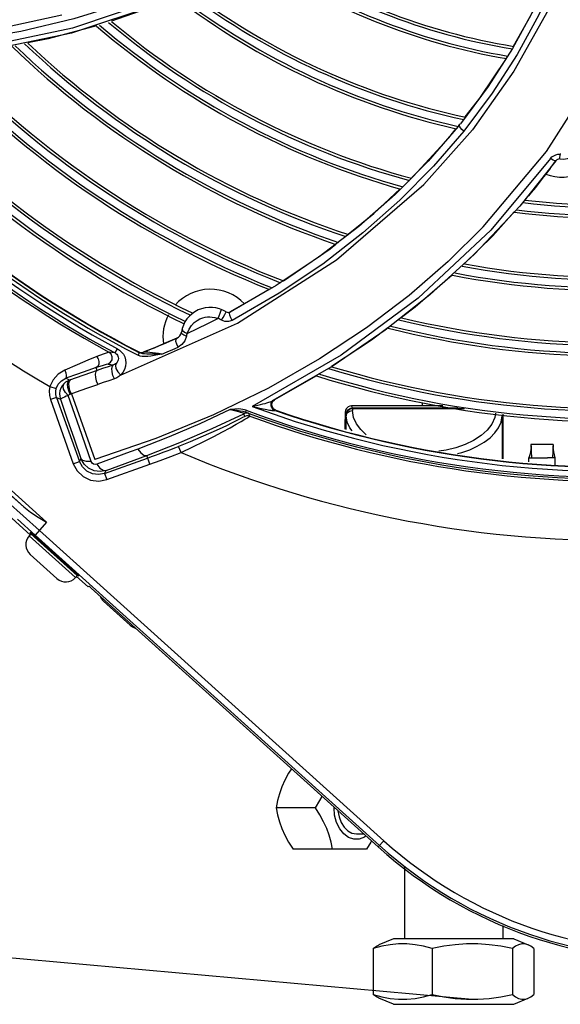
# Model space of a CAD drawing. Extents: x 40.7 to 137.4, y -250.8 to -221.5.
# Tile 259 of 320: x 123.002 to 123.103, y -239.779 to -239.596. Entities that reach past the tile are written whole.
import ezdxf

# ---------------------------------------------------------------- set-up
doc = ezdxf.new("R2010")
doc.units = 0
doc.header["$MEASUREMENT"] = 0
doc.linetypes.add('DASHDOT2', pattern=[0.5, 0.25, -0.125, 0, -0.125])
doc.layers.get('0').update_dxf_attribs({"linetype": 'CONTINUOUS'})
doc.layers.add('AC-FRIGORÍFICA', color=20, linetype='DASHDOT2')

msp = doc.modelspace()

# ---------------------------------------------------------------- linework, layer by layer
at = {"color": 155}
for p, q in [((123.0279961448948, -239.5931400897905), (123.0117062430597, -239.5985101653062)), ((123.0098996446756, -239.5951958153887), (122.999932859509, -239.5973652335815)), ((123.0117062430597, -239.5985101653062), (122.9967677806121, -239.6016060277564)), ((123.093944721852, -239.6013593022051), (123.0893860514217, -239.6084625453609)), ((123.0893860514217, -239.6084625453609), (123.0841971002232, -239.6154100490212)), ((123.0837740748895, -239.6159337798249), (123.0781942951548, -239.6223489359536)), ((123.0838108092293, -239.6159034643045), (123.0839759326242, -239.6156893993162)), ((123.0839759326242, -239.6156893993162), (123.0841227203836, -239.6155030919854)), ((123.0840116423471, -239.6158686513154), (123.0839759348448, -239.6156894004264)), ((123.0841227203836, -239.6155030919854), (123.0841971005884, -239.6154100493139)), ((123.0820216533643, -239.6180437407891), (123.0833960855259, -239.6162948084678)), ((123.0754263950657, -239.6252339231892), (123.0820216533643, -239.6180437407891)), ((123.0884466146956, -239.6346076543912), (123.1002594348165, -239.6205504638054)), ((123.1016127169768, -239.6213431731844), (123.1019842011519, -239.6211739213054)), ((123.1027153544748, -239.6219573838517), (123.1027826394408, -239.6210734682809)), ((123.1010054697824, -239.6218919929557), (123.0898671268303, -239.6352254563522)), ((123.1020166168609, -239.6222778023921), (123.0952682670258, -239.6307288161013)), ((123.0750912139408, -239.6255478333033), (123.0754263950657, -239.6252339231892)), ((123.1001230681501, -239.6247845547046), (123.0997132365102, -239.6253126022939)), ((123.0680608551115, -239.6321320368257), (123.0730106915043, -239.6274963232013)), ((123.0952682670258, -239.6307288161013), (123.0868316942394, -239.639718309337)), ((123.0965494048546, -239.6292223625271), (123.0962031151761, -239.6296089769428)), ((123.0632776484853, -239.6359773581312), (123.0680608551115, -239.6321320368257)), ((123.0942235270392, -239.6318190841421), (123.0902427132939, -239.6362634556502)), ((123.0652482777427, -239.6345085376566), (123.0578712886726, -239.6401731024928)), ((123.0902427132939, -239.6362634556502), (123.0849211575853, -239.6414824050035)), ((123.0868316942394, -239.639718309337), (123.0785084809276, -239.6472944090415)), ((123.0578712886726, -239.6401731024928), (123.0498906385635, -239.645502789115)), ((123.0498906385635, -239.645502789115), (123.0413108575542, -239.6504512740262)), ((123.0413108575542, -239.6504512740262), (123.0485578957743, -239.6462293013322)), ((123.0504127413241, -239.6469729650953), (123.0416653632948, -239.652034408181)), ((123.0785084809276, -239.6472944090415), (123.0701852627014, -239.6538613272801)), ((123.0208625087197, -239.6622000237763), (123.0426371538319, -239.6525384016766)), ((123.0340787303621, -239.6529612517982), (123.0345970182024, -239.6524263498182)), ((123.0396462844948, -239.6519752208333), (123.0399743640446, -239.6514669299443)), ((123.0327450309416, -239.654203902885), (123.0332679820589, -239.6544649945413)), ((123.0701852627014, -239.6538613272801), (123.060483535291, -239.6604757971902)), ((123.070681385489, -239.6533995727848), (123.0676445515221, -239.655693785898)), ((123.0292793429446, -239.6562347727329), (123.0271934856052, -239.6571148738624)), ((123.029244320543, -239.6562495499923), (123.0300294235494, -239.6559098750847)), ((123.0313385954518, -239.6553319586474), (123.0292793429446, -239.6562347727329)), ((123.0323070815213, -239.6565053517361), (123.0315786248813, -239.6569866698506)), ((123.0328428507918, -239.6558202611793), (123.0323070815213, -239.6565053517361)), ((123.0331424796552, -239.6549454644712), (123.0328428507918, -239.6558202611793)), ((123.0676445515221, -239.655693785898), (123.0601715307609, -239.6606232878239)), ((123.0198432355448, -239.6581017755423), (123.0186919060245, -239.6579403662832)), ((123.0198427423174, -239.6581012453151), (123.0202644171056, -239.6573173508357)), ((123.0241223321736, -239.6585338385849), (123.0243744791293, -239.6580413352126)), ((123.0242465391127, -239.6578992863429), (123.0241735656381, -239.6579280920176)), ((123.0246572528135, -239.6581544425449), (123.0243749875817, -239.6580415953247)), ((123.0247787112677, -239.6580445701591), (123.0250814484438, -239.6579716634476)), ((123.0248518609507, -239.6580155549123), (123.0251546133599, -239.657942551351)), ((123.0250710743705, -239.6579757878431), (123.0250814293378, -239.6579716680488)), ((123.0271934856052, -239.6571148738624), (123.0250813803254, -239.6579716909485)), ((123.0251948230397, -239.6579492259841), (123.0250814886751, -239.6579720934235)), ((123.0251545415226, -239.6579425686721), (123.025454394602, -239.6578228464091)), ((123.0254543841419, -239.6578228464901), (123.0266076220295, -239.6573559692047)), ((123.0266076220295, -239.6573559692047), (123.0272012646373, -239.6571115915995)), ((123.0272012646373, -239.6571115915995), (123.0279866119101, -239.6567842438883)), ((123.0185384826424, -239.6601669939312), (123.0185114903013, -239.6601634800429)), ((123.0185384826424, -239.6601669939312), (123.0195570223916, -239.6603093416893)), ((123.024485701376, -239.6586749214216), (123.0241222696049, -239.658533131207)), ((123.0619886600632, -239.6584890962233), (123.0453847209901, -239.6680633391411)), ((123.0164805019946, -239.6613448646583), (123.0113566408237, -239.6631467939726)), ((123.0164805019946, -239.6613448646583), (123.0163064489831, -239.6608267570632)), ((123.060483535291, -239.6604757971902), (123.0492418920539, -239.666973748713)), ((123.0098156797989, -239.6632620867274), (123.010637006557, -239.6628075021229)), ((123.0106158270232, -239.6635446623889), (123.0102966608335, -239.6638228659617)), ((123.0109718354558, -239.6633178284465), (123.0106158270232, -239.6635446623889)), ((123.0107373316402, -239.6626327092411), (123.010636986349, -239.6628074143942)), ((123.0128506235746, -239.6620248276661), (123.0106370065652, -239.6628075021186)), ((123.0113566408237, -239.6631467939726), (123.0106370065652, -239.6628075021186)), ((123.011356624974, -239.6631467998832), (123.0109718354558, -239.6633178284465)), ((123.0573712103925, -239.6623367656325), (123.0495648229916, -239.6668027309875)), ((123.0076929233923, -239.6643682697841), (123.0088693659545, -239.6646931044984)), ((123.0114759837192, -239.6657646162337), (123.0133380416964, -239.6651049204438)), ((123.01171053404, -239.665683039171), (123.0160787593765, -239.6779195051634)), ((123.0077821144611, -239.6667947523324), (123.0120420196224, -239.6787286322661)), ((123.0089316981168, -239.6663843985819), (123.007782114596, -239.6667947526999)), ((123.0089316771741, -239.6663843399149), (123.0096310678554, -239.6667143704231)), ((123.0089316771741, -239.6663843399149), (123.0131915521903, -239.6783181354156)), ((123.0131868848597, -239.6720277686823), (123.0111032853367, -239.6660002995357)), ((123.04897267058, -239.6672502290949), (123.0489101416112, -239.6673817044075)), ((123.0489808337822, -239.667584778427), (123.0491714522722, -239.667138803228)), ((123.0490555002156, -239.6675736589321), (123.0492450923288, -239.6671052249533)), ((123.0491714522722, -239.667138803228), (123.0495462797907, -239.666812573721)), ((123.0492419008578, -239.6669737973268), (123.0495462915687, -239.6668126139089)), ((123.0492450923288, -239.6671052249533), (123.0495600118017, -239.6668282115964)), ((123.0495462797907, -239.666812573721), (123.0496257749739, -239.666770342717)), ((123.0771339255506, -239.6679502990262), (123.0771339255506, -239.6673816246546)), ((123.0442416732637, -239.6687704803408), (123.0441173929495, -239.6691024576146)), ((123.0497035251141, -239.6688217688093), (123.0492713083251, -239.6685463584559)), ((123.0497839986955, -239.6687794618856), (123.0493557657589, -239.6685085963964)), ((123.0494533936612, -239.6688178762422), (123.0497036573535, -239.6688218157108)), ((123.0497035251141, -239.6688217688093), (123.0497839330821, -239.66877943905)), ((123.0627373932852, -239.6691104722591), (123.062931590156, -239.6694988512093)), ((123.0627373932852, -239.6691104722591), (123.0627373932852, -239.6704621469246)), ((123.0809623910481, -239.6679502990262), (123.0638976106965, -239.6679502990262)), ((123.0640918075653, -239.6683386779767), (123.0638976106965, -239.6679502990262)), ((123.0640918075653, -239.6683386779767), (123.0837810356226, -239.6683386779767)), ((123.0640918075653, -239.6683386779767), (123.0640918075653, -239.6685013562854)), ((123.084961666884, -239.6685013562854), (123.0640942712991, -239.6685013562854)), ((123.0640942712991, -239.6685013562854), (123.0640952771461, -239.6688262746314)), ((123.0440028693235, -239.6699041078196), (123.0438152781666, -239.6694184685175)), ((123.0449587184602, -239.6698566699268), (123.0447709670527, -239.6693723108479)), ((123.0627402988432, -239.6722866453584), (123.0627373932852, -239.6704621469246)), ((123.062931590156, -239.6694988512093), (123.0629364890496, -239.6698282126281)), ((123.0629364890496, -239.6723387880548), (123.0629364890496, -239.6698282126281)), ((123.0919784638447, -239.6698281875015), (123.0919784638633, -239.6777859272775)), ((123.0921658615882, -239.6778077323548), (123.0921775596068, -239.6704621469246)), ((123.0921775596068, -239.6704621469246), (123.0921775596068, -239.6694956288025)), ((123.0153520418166, -239.6783022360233), (123.0131868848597, -239.6720277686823)), ((123.0274059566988, -239.6740541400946), (123.0160787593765, -239.6779195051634)), ((123.0226327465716, -239.6765391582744), (123.0164526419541, -239.678823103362)), ((123.0241064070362, -239.6759946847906), (123.0226327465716, -239.6765391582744)), ((123.0321320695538, -239.6766285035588), (123.0316832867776, -239.6754933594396)), ((123.081556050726, -239.6762097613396), (123.0801647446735, -239.6764113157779)), ((123.1014993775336, -239.6751709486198), (123.0973657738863, -239.6751709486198)), ((123.0973657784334, -239.6751709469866), (123.097461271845, -239.6776130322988)), ((123.1014993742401, -239.6751709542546), (123.1014039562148, -239.6776125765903)), ((123.0120419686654, -239.6787284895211), (123.0131915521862, -239.6783181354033)), ((123.0134630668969, -239.6777451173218), (123.0131915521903, -239.6783181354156)), ((123.017871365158, -239.6805358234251), (123.0259056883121, -239.6776678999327)), ((123.0181429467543, -239.6799624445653), (123.0257301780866, -239.6771762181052)), ((123.0263154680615, -239.6788171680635), (123.0257301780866, -239.6771762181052)), ((123.097020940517, -239.6776129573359), (123.0969904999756, -239.6776125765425)), ((123.0969904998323, -239.6783691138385), (123.0969904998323, -239.6776125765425)), ((123.0969918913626, -239.677607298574), (123.0969916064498, -239.6776083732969)), ((123.1018737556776, -239.6776121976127), (123.1004443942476, -239.6776137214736)), ((123.1018737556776, -239.6789373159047), (123.1018737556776, -239.6776121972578)), ((123.017871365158, -239.6805358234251), (123.0181429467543, -239.6799624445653)), ((123.0182816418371, -239.6816854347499), (123.0263153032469, -239.6788167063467)), ((123.0178713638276, -239.6805358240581), (123.0182815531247, -239.6816849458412))]:
    msp.add_line(p, q, dxfattribs=at)
at = {"color": 6, "linetype": 'Continuous'}
for p, q in [((122.9637358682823, -239.6506245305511), (123.0070788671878, -239.6896425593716)), ((123.0028107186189, -239.6867857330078), (122.9632458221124, -239.6511688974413)), ((123.004019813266, -239.6919539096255), (122.9918576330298, -239.6810053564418)), ((123.0016132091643, -239.6890839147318), (123.0049159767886, -239.6920433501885)), ((123.0026984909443, -239.6884148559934), (123.0057335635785, -239.6911369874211)), ((123.0070788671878, -239.6896425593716), (123.0049168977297, -239.6920441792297)), ((123.0057335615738, -239.691136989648), (123.0699542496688, -239.7489492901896)), ((123.0041599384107, -239.6917982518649), (123.0038209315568, -239.6921747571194)), ((123.0038209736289, -239.6921747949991), (123.012439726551, -239.6999351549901)), ((123.0039860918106, -239.6914906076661), (123.0041724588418, -239.6916309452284)), ((123.0127787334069, -239.6995586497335), (123.0041599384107, -239.6917982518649)), ((123.0041724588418, -239.6916309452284), (123.0046757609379, -239.6920607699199)), ((123.0691375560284, -239.7498564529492), (123.0049159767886, -239.6920433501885)), ((123.0071369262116, -239.694398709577), (123.0062188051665, -239.6935722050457)), ((123.0062900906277, -239.6934930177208), (123.0108267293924, -239.6975769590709)), ((123.0070971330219, -239.6944429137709), (123.0072082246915, -239.6943195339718)), ((123.0040016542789, -239.6956230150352), (123.0089914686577, -239.7001158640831)), ((123.0098415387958, -239.6969139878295), (123.0099528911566, -239.6967903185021)), ((123.0107554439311, -239.6976561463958), (123.0098815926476, -239.6968694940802)), ((123.0127787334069, -239.6995586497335), (123.012439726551, -239.6999351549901)), ((123.0148111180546, -239.7016683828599), (123.0126394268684, -239.6997133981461)), ((123.0148111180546, -239.7016683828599), (123.0149280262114, -239.7015385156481)), ((123.0153888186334, -239.7019389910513), (123.0689049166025, -239.7501148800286)), ((123.0176746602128, -239.7043200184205), (123.0226644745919, -239.7088128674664)), ((123.0606453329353, -239.7428040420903), (123.0606552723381, -239.7426884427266)), ((123.0571923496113, -239.7428040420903), (123.0498547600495, -239.7428040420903)), ((123.06481683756, -239.7476872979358), (123.0662082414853, -239.7476872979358)), ((123.0689049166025, -239.7501148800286), (123.0699542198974, -239.7489492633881)), ((123.0666867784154, -239.7505562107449), (123.0530195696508, -239.7505562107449)), ((123.0737888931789, -239.753793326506), (123.0737888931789, -239.767220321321)), ((123.0921011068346, -239.7647194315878), (123.0921011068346, -239.767220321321)), ((123.0717114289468, -239.767220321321), (123.0690192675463, -239.7683741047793)), ((123.0941785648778, -239.767220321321), (123.0717114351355, -239.767220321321)), ((123.0941785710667, -239.767220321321), (123.096870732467, -239.7683741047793)), ((123.067966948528, -239.769051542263), (123.067966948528, -239.7775972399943)), ((123.0789316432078, -239.769051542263), (123.0789316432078, -239.7775972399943)), ((123.0939096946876, -239.769051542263), (123.0939096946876, -239.7775972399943)), ((123.0979230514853, -239.769051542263), (123.0979230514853, -239.7775972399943)), ((123.0717114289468, -239.7794284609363), (123.0690192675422, -239.7782746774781)), ((123.0941785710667, -239.7794284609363), (123.0968707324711, -239.7782746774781)), ((123.0717114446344, -239.7794284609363), (123.0941785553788, -239.7794284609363))]:
    msp.add_line(p, q, dxfattribs=at)
at = {"color": 155}
for points in [[(123.0798303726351, -239.5530273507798), (123.0683636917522, -239.5659732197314), (123.0560266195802, -239.576483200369), (123.0434420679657, -239.5846788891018), (123.0285474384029, -239.5919452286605), (123.0118966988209, -239.5975819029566), (122.9967987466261, -239.6007852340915), (122.9794307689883, -239.6025119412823)], [(123.11006171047, -239.5573389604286), (123.1089794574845, -239.5648612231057), (123.1073217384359, -239.5724753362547), (123.1050863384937, -239.5800766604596), (123.1022651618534, -239.5876258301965), (123.0988456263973, -239.5950977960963), (123.0948140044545, -239.6024660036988), (123.0901593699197, -239.6096963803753), (123.0848666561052, -239.6167592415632)], [(123.1012297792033, -239.5868117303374), (123.0978873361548, -239.5941333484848), (123.093944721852, -239.6013593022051)], [(123.0304816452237, -239.5893971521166), (123.0215797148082, -239.5929082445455), (123.0121755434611, -239.5958560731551), (123.0022948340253, -239.5981899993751), (122.991976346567, -239.5998617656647), (122.9812443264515, -239.6008287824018), (122.970100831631, -239.6010468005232), (122.9585546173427, -239.6004630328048)], [(123.0941062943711, -239.6009554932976), (123.0973345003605, -239.5952241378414), (123.100001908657, -239.5895014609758)], [(123.0310676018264, -239.5917680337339), (123.0269949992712, -239.5935369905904), (123.0191535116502, -239.5962751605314)], [(123.1002594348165, -239.6205504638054), (123.1095855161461, -239.6059830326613), (123.1166336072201, -239.5910618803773)], [(123.1005604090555, -239.5942336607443), (123.0941892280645, -239.6056234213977), (123.086435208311, -239.6165105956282), (123.0773751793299, -239.6267351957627)], [(123.016376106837, -239.5971596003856), (123.0073614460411, -239.5995805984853), (123.003558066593, -239.6003084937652)], [(123.0850948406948, -239.6141331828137), (123.0878603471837, -239.6106141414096), (123.0927850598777, -239.6032526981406)], [(123.0837740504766, -239.6159338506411), (123.0837838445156, -239.6159233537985), (123.0837960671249, -239.6159132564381), (123.083810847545, -239.6159034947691)], [(123.0848680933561, -239.6167568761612), (123.0845002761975, -239.6164482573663), (123.0842015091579, -239.616139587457), (123.0840116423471, -239.6158686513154)], [(123.0848666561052, -239.6167592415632), (123.0792033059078, -239.6233157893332), (123.0729296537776, -239.6296571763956), (123.0660398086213, -239.6357431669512), (123.0585347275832, -239.64152915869), (123.0504127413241, -239.6469729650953)], [(123.1010054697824, -239.6218919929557), (123.1012816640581, -239.6215847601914), (123.1016127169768, -239.6213431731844)], [(123.1019842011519, -239.6211739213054), (123.1023805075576, -239.6210831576), (123.1027837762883, -239.6210753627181)], [(123.1029004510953, -239.6210749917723), (123.1028606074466, -239.6210773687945), (123.1028206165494, -239.6210786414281), (123.1027837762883, -239.6210753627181)], [(123.0781942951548, -239.6223489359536), (123.0720213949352, -239.6285533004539), (123.0652482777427, -239.6345085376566)], [(123.1020166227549, -239.622277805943), (123.1018429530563, -239.622307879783), (123.1014813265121, -239.6221742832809), (123.1010044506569, -239.6218903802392)], [(123.0997132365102, -239.6253126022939), (123.0989508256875, -239.6262808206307), (123.0981791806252, -239.6272435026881), (123.0973983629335, -239.6282005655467)], [(123.1009447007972, -239.623711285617), (123.1004476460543, -239.6243633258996), (123.1001230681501, -239.6247845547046)], [(123.0426371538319, -239.6525384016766), (123.0611014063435, -239.6407305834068), (123.0773751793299, -239.6267351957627)], [(123.0973983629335, -239.6282005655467), (123.097162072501, -239.6284868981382), (123.0968772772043, -239.6288300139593), (123.0965494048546, -239.6292223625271)], [(123.0884466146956, -239.6346076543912), (123.0819386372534, -239.6410788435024), (123.0746880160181, -239.6473752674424), (123.0666805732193, -239.6534384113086), (123.0579147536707, -239.6592087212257), (123.0484070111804, -239.6646240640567), (123.0382111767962, -239.6696001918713), (123.0274059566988, -239.6740541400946)], [(123.0898671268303, -239.6352254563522), (123.0763218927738, -239.647914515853), (123.0619886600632, -239.6584890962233)], [(123.0512033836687, -239.6446666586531), (123.0599180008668, -239.6386782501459), (123.0609680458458, -239.6378340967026)], [(123.0826918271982, -239.6435935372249), (123.0757892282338, -239.6495407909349), (123.073215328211, -239.6514852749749)], [(123.0396558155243, -239.6499883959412), (123.0396209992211, -239.6500871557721), (123.0395068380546, -239.650360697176), (123.0393452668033, -239.6507618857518), (123.0391568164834, -239.6512196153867), (123.0390124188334, -239.6516631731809)], [(123.0399743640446, -239.6514669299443), (123.0402739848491, -239.6509609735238), (123.0404718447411, -239.6505816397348), (123.0405174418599, -239.6504249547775)], [(123.0416670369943, -239.6520409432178), (123.0413873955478, -239.6515410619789), (123.0412171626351, -239.6510368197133), (123.0411934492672, -239.6506574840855), (123.0413108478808, -239.6504513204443)], [(123.0332670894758, -239.6544615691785), (123.0351954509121, -239.6535554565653), (123.03711012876, -239.6526209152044), (123.0390108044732, -239.6516582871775)], [(123.0345970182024, -239.6524263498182), (123.0351319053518, -239.6520300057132), (123.0356591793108, -239.6517478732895), (123.0361624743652, -239.6515586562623), (123.0366284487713, -239.6514439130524), (123.0370671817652, -239.6513847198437), (123.0375032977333, -239.6513709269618), (123.0379598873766, -239.651404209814), (123.0384568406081, -239.6514975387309), (123.0390122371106, -239.6516636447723)], [(123.0396448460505, -239.6519693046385), (123.0394469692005, -239.6518514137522), (123.0392337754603, -239.6517486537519), (123.0390108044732, -239.6516582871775)], [(123.0416653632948, -239.652034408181), (123.0410020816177, -239.6522530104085), (123.0402924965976, -239.6522302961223), (123.0396448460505, -239.6519693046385)], [(123.0331434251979, -239.6549488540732), (123.0326432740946, -239.6547750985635), (123.0322900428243, -239.6545150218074), (123.0321880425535, -239.6542246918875)], [(123.0323364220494, -239.6535600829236), (123.0324033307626, -239.6538829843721), (123.0327450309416, -239.654203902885)], [(123.0332670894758, -239.6544615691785), (123.0332137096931, -239.6546203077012), (123.0331694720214, -239.6547828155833), (123.0331424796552, -239.6549454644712)], [(123.0332680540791, -239.6544648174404), (123.0336229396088, -239.6536445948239), (123.0340787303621, -239.6529612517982)], [(123.0279866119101, -239.6567842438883), (123.0284341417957, -239.6565955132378), (123.029244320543, -239.6562495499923)], [(123.0300294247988, -239.6559098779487), (123.030466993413, -239.6557182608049), (123.0309034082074, -239.6555256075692), (123.0313386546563, -239.6553319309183)], [(123.0315796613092, -239.6569894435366), (123.0313277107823, -239.6564742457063), (123.0311892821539, -239.6559562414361), (123.0311927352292, -239.6555457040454), (123.0313387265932, -239.6553319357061)], [(123.0186915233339, -239.6579398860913), (123.0183449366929, -239.658051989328), (123.0175876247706, -239.6583331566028), (123.0164044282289, -239.658784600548)], [(123.0185114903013, -239.6601634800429), (123.0190105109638, -239.6598316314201), (123.019272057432, -239.6593721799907), (123.0193127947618, -239.6588294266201), (123.0191049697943, -239.6583099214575), (123.0186919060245, -239.6579403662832)], [(123.0198432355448, -239.6581017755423), (123.020005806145, -239.6582070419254), (123.0201558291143, -239.6583452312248), (123.0202821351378, -239.6585127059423), (123.020375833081, -239.65870152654), (123.0204330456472, -239.6589051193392), (123.0204517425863, -239.6591212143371), (123.0204284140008, -239.659345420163), (123.0203576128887, -239.6595756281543), (123.0202295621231, -239.6598084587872), (123.0200292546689, -239.660035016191)], [(123.0202649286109, -239.6573166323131), (123.0206779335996, -239.6575843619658), (123.0210547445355, -239.6579298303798), (123.0213761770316, -239.6583486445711), (123.0216235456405, -239.6588299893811), (123.0217829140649, -239.6593639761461), (123.021840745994, -239.6599455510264), (123.0217801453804, -239.6605550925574), (123.0215918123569, -239.6611585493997), (123.0212804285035, -239.6617184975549), (123.0208625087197, -239.6622000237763)], [(123.0241735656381, -239.6579280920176), (123.0244678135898, -239.6580296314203), (123.0247787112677, -239.6580445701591)], [(123.0241735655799, -239.6579280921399), (123.0241944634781, -239.6579422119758), (123.0242609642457, -239.6579797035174), (123.024374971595, -239.6580415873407)], [(123.0242465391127, -239.6578992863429), (123.0245408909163, -239.6580007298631), (123.0248518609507, -239.6580155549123)], [(123.0257331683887, -239.6582975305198), (123.0253391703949, -239.6582744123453), (123.0249807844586, -239.6582296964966), (123.0246572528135, -239.6581544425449)], [(123.0285528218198, -239.6583081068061), (123.0279409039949, -239.6582051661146), (123.0273412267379, -239.6581171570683), (123.026793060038, -239.6580474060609), (123.0263243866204, -239.6579968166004), (123.0259430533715, -239.65796429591), (123.0256313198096, -239.6579460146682), (123.0253809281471, -239.6579409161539), (123.0251948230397, -239.6579492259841)], [(123.0266542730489, -239.6583063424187), (123.0261685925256, -239.6583063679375), (123.0257331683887, -239.6582975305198)], [(123.0285520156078, -239.6583066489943), (123.0277828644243, -239.6584490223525), (123.0270965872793, -239.658578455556), (123.0264766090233, -239.658681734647)], [(123.0285527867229, -239.65830837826), (123.0278270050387, -239.6582993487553), (123.0272014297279, -239.6583021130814), (123.0266542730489, -239.6583063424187)], [(123.0285520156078, -239.6583066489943), (123.0295638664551, -239.6578734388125), (123.0305727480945, -239.6574334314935), (123.0315786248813, -239.6569866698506)], [(123.0164044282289, -239.658784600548), (123.0147776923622, -239.6594550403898), (123.0127785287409, -239.6602893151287), (123.0104484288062, -239.6612704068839)], [(123.0185108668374, -239.6601634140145), (123.0181732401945, -239.6602496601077), (123.0174432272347, -239.6604710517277), (123.0163064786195, -239.6608268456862)], [(123.0164083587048, -239.6587831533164), (123.0166941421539, -239.6592000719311), (123.0168364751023, -239.659701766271), (123.0168108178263, -239.6601965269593), (123.0166217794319, -239.660596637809), (123.0163100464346, -239.6608254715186)], [(123.0200292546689, -239.660035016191), (123.0198820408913, -239.6601495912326), (123.0197245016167, -239.6602406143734), (123.0195570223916, -239.6603093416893)], [(123.0200307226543, -239.6600336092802), (123.0198843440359, -239.6604373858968), (123.0199950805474, -239.6609999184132), (123.0203412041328, -239.6616227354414), (123.0208647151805, -239.6621981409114)], [(123.0264766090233, -239.658681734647), (123.025909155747, -239.6587514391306), (123.0253868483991, -239.6587795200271), (123.0249102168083, -239.6587565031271), (123.024485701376, -239.6586749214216)], [(123.0104484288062, -239.6612704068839), (123.0092225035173, -239.6620321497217), (123.008284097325, -239.6631041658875), (123.0076929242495, -239.6643682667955)], [(123.0104484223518, -239.6612704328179), (123.010633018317, -239.6617824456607), (123.0107356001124, -239.6622672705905), (123.0107373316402, -239.6626327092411)], [(123.0163064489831, -239.6608267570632), (123.0147612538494, -239.6613574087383), (123.0128506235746, -239.6620248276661)], [(123.0164805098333, -239.6613448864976), (123.016249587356, -239.6615771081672), (123.0161380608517, -239.6620314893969), (123.0161630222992, -239.6626397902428), (123.0163208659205, -239.6633138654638), (123.0165896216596, -239.6639558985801)], [(123.0195564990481, -239.6603095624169), (123.0185249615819, -239.6606640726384), (123.0175001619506, -239.661008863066), (123.0164804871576, -239.6613448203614)], [(123.0197142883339, -239.6628977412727), (123.0194380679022, -239.6622625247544), (123.0192699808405, -239.6615962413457), (123.0192332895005, -239.6609945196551), (123.019333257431, -239.6605435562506), (123.0195565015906, -239.6603095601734)], [(123.0088693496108, -239.6646931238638), (123.0092312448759, -239.6638992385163), (123.0098156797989, -239.6632620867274)], [(123.0102966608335, -239.6638228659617), (123.0099827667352, -239.664201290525), (123.009732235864, -239.6646422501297), (123.0095615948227, -239.6651317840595), (123.0094830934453, -239.6656529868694), (123.0095048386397, -239.6661871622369), (123.0096310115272, -239.6667142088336)], [(123.0111011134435, -239.665999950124), (123.0105867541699, -239.6654509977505), (123.0102456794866, -239.6648453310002), (123.0101336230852, -239.6642622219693), (123.0102966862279, -239.6638228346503)], [(123.0114759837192, -239.6657646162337), (123.0111960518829, -239.6651462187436), (123.0110299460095, -239.6645074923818), (123.0109914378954, -239.6638980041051), (123.0111015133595, -239.6634109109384), (123.0113566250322, -239.6631467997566)], [(123.0112622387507, -239.6644256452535), (123.0112234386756, -239.6638163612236), (123.0113329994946, -239.663329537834), (123.011587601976, -239.6630656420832)], [(123.0197142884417, -239.6628977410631), (123.018675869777, -239.6632573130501), (123.0176342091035, -239.6636090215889), (123.0165896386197, -239.6639559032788)], [(123.0208647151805, -239.6621981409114), (123.0205167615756, -239.6624831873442), (123.0201343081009, -239.662716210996), (123.0197142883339, -239.6628977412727)], [(123.0076929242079, -239.6643682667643), (123.0075562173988, -239.6651774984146), (123.0075863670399, -239.6659977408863), (123.0077821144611, -239.6667947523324)], [(123.0089317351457, -239.6663845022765), (123.0087951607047, -239.6658287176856), (123.0087741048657, -239.6652570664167), (123.0088693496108, -239.6646931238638)], [(123.0117081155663, -239.66568270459), (123.0114284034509, -239.6650642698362), (123.0112622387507, -239.6644256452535)], [(123.0133380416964, -239.6651049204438), (123.014969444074, -239.6645312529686), (123.0165896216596, -239.6639558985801)], [(123.0111011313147, -239.665999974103), (123.0107337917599, -239.6661492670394), (123.0103776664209, -239.6663013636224), (123.0100674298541, -239.6664433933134), (123.0098300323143, -239.6665638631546), (123.0096808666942, -239.6666559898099), (123.0096310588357, -239.6667143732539)], [(123.0096310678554, -239.6667143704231), (123.0109202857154, -239.6704211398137), (123.0121977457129, -239.6740984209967), (123.0134630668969, -239.6777451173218)], [(123.0111032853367, -239.6660002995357), (123.0112153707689, -239.6659041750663), (123.0113416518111, -239.6658248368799), (123.0114781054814, -239.665765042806)], [(123.0453839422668, -239.6680638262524), (123.0459506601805, -239.6679460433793), (123.0464709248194, -239.6678279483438), (123.0469484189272, -239.6677109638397), (123.0473859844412, -239.6675961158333), (123.0477843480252, -239.6674848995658), (123.0481461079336, -239.6673768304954), (123.0484742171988, -239.6672720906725), (123.0487700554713, -239.6671697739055), (123.0490299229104, -239.6670700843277), (123.0492419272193, -239.666973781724)], [(123.0488880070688, -239.6674414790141), (123.0488806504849, -239.6674760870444), (123.0488790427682, -239.6675097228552), (123.0488747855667, -239.6675468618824), (123.0488689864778, -239.6675943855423), (123.0488656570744, -239.6676483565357), (123.0488643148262, -239.6677070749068), (123.0488664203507, -239.6677717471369), (123.048873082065, -239.6678451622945), (123.0488853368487, -239.6679255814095), (123.0489047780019, -239.668014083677), (123.0489333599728, -239.6681113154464), (123.0489732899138, -239.6682170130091), (123.0490273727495, -239.6683307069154)], [(123.0489101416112, -239.6673817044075), (123.0488969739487, -239.6674140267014), (123.0488880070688, -239.6674414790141)], [(123.0492419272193, -239.666973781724), (123.049187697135, -239.6670060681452), (123.0491373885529, -239.6670433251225), (123.0490924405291, -239.667083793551), (123.0490541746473, -239.6671232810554), (123.0490247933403, -239.6671600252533), (123.049003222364, -239.6671930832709), (123.0489871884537, -239.667221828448), (123.04897267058, -239.6672502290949)], [(123.0412863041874, -239.6686319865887), (123.0356356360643, -239.6712856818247), (123.0299072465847, -239.6737418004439), (123.0241064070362, -239.6759946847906)], [(123.0412861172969, -239.6686322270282), (123.0419770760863, -239.6686954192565), (123.0426082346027, -239.668768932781), (123.0431758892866, -239.668856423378), (123.0436792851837, -239.66896508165), (123.0441173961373, -239.6691024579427)], [(123.0412861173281, -239.6686322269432), (123.0418627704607, -239.6687646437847), (123.0423750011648, -239.6688887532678), (123.0428120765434, -239.669001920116), (123.0431640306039, -239.6691010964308), (123.0434360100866, -239.6691868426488), (123.0436379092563, -239.6692617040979), (123.0437699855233, -239.6693259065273), (123.0438294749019, -239.6693786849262), (123.0438141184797, -239.669419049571)], [(123.0442422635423, -239.6687700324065), (123.0436379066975, -239.6686015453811), (123.0429337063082, -239.6685223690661), (123.0421455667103, -239.6685389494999), (123.0412863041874, -239.6686319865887)], [(123.0447709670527, -239.6693723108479), (123.0444516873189, -239.6693009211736), (123.0441249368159, -239.6693168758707), (123.0438152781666, -239.6694184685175)], [(123.0447709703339, -239.6693723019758), (123.0446922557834, -239.6693331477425), (123.0444682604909, -239.6692409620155), (123.0441173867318, -239.6691024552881)], [(123.0453839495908, -239.6680638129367), (123.0458694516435, -239.6681804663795), (123.0463181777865, -239.6682832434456), (123.0467326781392, -239.6683738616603), (123.0471156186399, -239.6684537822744), (123.047469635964, -239.6685242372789), (123.0477969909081, -239.6685862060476), (123.0480990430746, -239.6686403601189), (123.048376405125, -239.6686871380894), (123.0486306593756, -239.668727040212), (123.0488661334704, -239.6687607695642), (123.0490848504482, -239.6687882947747), (123.0492842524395, -239.6688083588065), (123.0494533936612, -239.6688178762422)], [(123.0492713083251, -239.6685463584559), (123.0490064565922, -239.6680895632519), (123.0489808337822, -239.667584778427)], [(123.0490273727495, -239.6683307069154), (123.0490987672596, -239.6684512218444), (123.049191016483, -239.6685760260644), (123.0493080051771, -239.6687006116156), (123.0494534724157, -239.6688178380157)], [(123.0493557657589, -239.6685085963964), (123.049095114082, -239.6680757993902), (123.0490555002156, -239.6675736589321)], [(123.0638976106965, -239.6679502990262), (123.0635965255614, -239.6679900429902), (123.0633169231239, -239.6681060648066), (123.0630772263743, -239.668290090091), (123.0628931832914, -239.6685297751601), (123.0627771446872, -239.6688093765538), (123.0627373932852, -239.6691104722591)], [(123.062931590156, -239.6694988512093), (123.0629711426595, -239.669198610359), (123.0630870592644, -239.6689188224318), (123.0632714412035, -239.6686785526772), (123.063511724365, -239.6684941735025), (123.0637915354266, -239.6683782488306), (123.0640918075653, -239.6683386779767)], [(123.0640918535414, -239.6685013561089), (123.0638834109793, -239.6685183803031), (123.0636649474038, -239.6685729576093), (123.063448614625, -239.6686711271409), (123.0632494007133, -239.6688161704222), (123.0630847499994, -239.6690073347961), (123.0629730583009, -239.6692387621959), (123.062931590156, -239.6694988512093)], [(123.0629364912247, -239.6698282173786), (123.0629773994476, -239.6695710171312), (123.0630936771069, -239.6693312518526), (123.063277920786, -239.66912461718), (123.0635177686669, -239.6689654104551), (123.0637969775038, -239.6688645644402), (123.0640966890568, -239.6688289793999)], [(123.0666369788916, -239.6733222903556), (123.0656256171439, -239.6723616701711), (123.0648347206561, -239.6712825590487), (123.0643090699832, -239.6700993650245), (123.0640952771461, -239.6688262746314)], [(123.0907399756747, -239.6692975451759), (123.0906025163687, -239.6701102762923), (123.090053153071, -239.671328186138), (123.0892017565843, -239.6724586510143), (123.0880704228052, -239.6734905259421), (123.0866551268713, -239.6744211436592), (123.0851021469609, -239.6751699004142), (123.0833463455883, -239.6757819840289), (123.081556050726, -239.6762097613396)], [(123.0257291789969, -239.6771734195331), (123.0319308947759, -239.6747744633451), (123.0379611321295, -239.6721850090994), (123.0438136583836, -239.6694181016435)], [(123.0425099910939, -239.670703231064), (123.0416596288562, -239.6711235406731), (123.0405813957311, -239.6716421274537), (123.0392520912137, -239.6722634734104), (123.0376684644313, -239.6729808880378), (123.0358490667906, -239.6737769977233), (123.0338359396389, -239.6746248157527), (123.0316836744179, -239.6754943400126)], [(123.0321320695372, -239.6766285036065), (123.0343173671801, -239.6755929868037), (123.0363695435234, -239.6745836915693), (123.0382352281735, -239.6736337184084), (123.0398716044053, -239.6727734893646), (123.0412618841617, -239.6720210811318), (123.0424079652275, -239.6713839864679), (123.0433235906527, -239.6708616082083)], [(123.0440034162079, -239.6699026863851), (123.0438873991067, -239.6699798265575), (123.0436102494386, -239.6701350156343), (123.0431563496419, -239.6703744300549), (123.0425099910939, -239.670703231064)], [(123.0433235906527, -239.6708616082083), (123.044024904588, -239.670450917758), (123.0445228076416, -239.6701489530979), (123.0448303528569, -239.6699528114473), (123.0449587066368, -239.6698566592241)], [(123.0449587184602, -239.6698566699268), (123.0446433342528, -239.6697858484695), (123.0443171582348, -239.6698010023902), (123.0440028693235, -239.6699041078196)], [(123.064003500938, -239.6726223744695), (123.0635836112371, -239.6720258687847), (123.0631243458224, -239.6709625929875), (123.0629364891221, -239.6698282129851)], [(123.0836717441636, -239.6768193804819), (123.0844663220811, -239.6766158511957), (123.085938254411, -239.6761091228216), (123.087336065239, -239.6754860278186), (123.0886300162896, -239.6747413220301), (123.0897729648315, -239.673879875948), (123.0906444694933, -239.6730014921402), (123.0913312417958, -239.6720260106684), (123.0917906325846, -239.6709624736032), (123.091978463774, -239.6698281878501)], [(123.024104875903, -239.6759942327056), (123.0246490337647, -239.6767102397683), (123.0252155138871, -239.6771262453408), (123.0257304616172, -239.6771761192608)], [(123.0263153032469, -239.6788167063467), (123.0282622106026, -239.6781086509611), (123.0302012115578, -239.6773792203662), (123.0321320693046, -239.6766285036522)], [(123.0973735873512, -239.6753706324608), (123.0973701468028, -239.675663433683), (123.0973304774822, -239.6760533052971), (123.0972509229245, -239.6765160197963), (123.0971334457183, -239.6770481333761), (123.0969919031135, -239.6776073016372)], [(123.1018737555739, -239.6776125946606), (123.101730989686, -239.6770483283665), (123.1016137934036, -239.6765168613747), (123.101534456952, -239.6760547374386), (123.1014949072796, -239.6756653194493), (123.1014914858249, -239.6753728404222)], [(123.0178712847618, -239.6805358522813), (123.0167451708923, -239.6807476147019), (123.0156089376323, -239.6806010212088), (123.0145737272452, -239.6801104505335), (123.0137407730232, -239.679323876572), (123.0131915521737, -239.6783181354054)], [(123.0181430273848, -239.6799624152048), (123.0170678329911, -239.6801745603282), (123.0159447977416, -239.6800498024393), (123.014905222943, -239.6795819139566), (123.0140543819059, -239.6788080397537), (123.0134630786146, -239.6777451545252)], [(123.0153495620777, -239.6783015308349), (123.0144784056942, -239.6783112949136), (123.0138193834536, -239.6781199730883), (123.0134630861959, -239.6777451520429)], [(123.0164526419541, -239.678823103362), (123.0161414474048, -239.6788768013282), (123.0158171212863, -239.6788071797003), (123.015538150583, -239.678611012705), (123.0153520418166, -239.6783022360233)], [(123.097020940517, -239.6776129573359), (123.0977350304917, -239.6776126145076), (123.1004443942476, -239.6776137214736)], [(123.0120420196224, -239.6787286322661), (123.0127773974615, -239.6800730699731), (123.0138871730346, -239.6811191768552), (123.0152632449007, -239.6817712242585), (123.0167755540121, -239.6819676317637), (123.0182816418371, -239.6816854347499)], [(123.0164503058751, -239.6788223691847), (123.0170108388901, -239.6795242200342), (123.0176006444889, -239.679925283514), (123.0181429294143, -239.6799624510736)]]:
    msp.add_lwpolyline(points, dxfattribs=at)
at = {"color": 6, "linetype": 'Continuous'}
for points in [[(123.0028107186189, -239.6867857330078), (122.9995720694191, -239.6839145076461), (122.9967942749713, -239.6814823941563), (122.9946513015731, -239.6796414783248), (122.9932801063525, -239.6785094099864), (122.9927734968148, -239.6781632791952)], [(122.9923093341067, -239.6793644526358), (122.9933572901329, -239.6802230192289), (122.9950157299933, -239.6816398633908), (122.9972018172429, -239.6835442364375), (122.9998062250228, -239.6858409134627), (123.0026984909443, -239.6884148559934)], [(123.0028108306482, -239.6867858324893), (123.0040523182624, -239.6877506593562), (123.0054845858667, -239.6886838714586), (123.0070788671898, -239.6896425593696)], [(123.0046253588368, -239.6921167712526), (123.0041451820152, -239.6916612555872), (123.0039860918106, -239.6914906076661)], [(123.0062187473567, -239.6935721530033), (123.0053535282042, -239.6927878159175), (123.0046253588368, -239.6921167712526)], [(123.0046757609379, -239.6920607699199), (123.0054193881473, -239.6927146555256), (123.006290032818, -239.6934929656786)], [(123.0123697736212, -239.6990883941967), (123.0116261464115, -239.698434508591), (123.0107555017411, -239.6976561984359)], [(123.0108267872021, -239.6975770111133), (123.0116920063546, -239.6983613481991), (123.0124201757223, -239.6990323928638)], [(123.0130594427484, -239.6996585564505), (123.0128730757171, -239.6995182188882), (123.0123697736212, -239.6990883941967)], [(123.0124201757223, -239.6990323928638), (123.0129003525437, -239.6994879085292), (123.0130594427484, -239.6996585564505)], [(123.0153888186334, -239.7019389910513), (123.0151602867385, -239.7017351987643), (123.0149928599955, -239.7015896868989), (123.0149280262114, -239.7015385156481)], [(123.0527164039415, -239.7355417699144), (123.0521939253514, -239.7363860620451), (123.0515024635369, -239.7376633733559), (123.0509284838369, -239.7389277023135), (123.0504699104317, -239.7401926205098), (123.050118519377, -239.7414696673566), (123.0498547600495, -239.7428040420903)], [(123.0571923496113, -239.7428040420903), (123.0580181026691, -239.7414696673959), (123.0584385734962, -239.7406929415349)], [(123.0498547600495, -239.7428040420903), (123.0501184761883, -239.7441382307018), (123.0504699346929, -239.7454155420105), (123.050928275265, -239.7466798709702), (123.0515025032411, -239.7479447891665), (123.0521938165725, -239.7492218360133), (123.0530195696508, -239.7505562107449)], [(123.0603571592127, -239.7505562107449), (123.0600933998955, -239.7492218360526), (123.0597420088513, -239.7479447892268), (123.0592834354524, -239.7466798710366), (123.0587094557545, -239.7454155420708), (123.0580179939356, -239.7441382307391), (123.0571923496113, -239.7428040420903)], [(123.0666335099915, -239.7480701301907), (123.0663036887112, -239.748315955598), (123.0653296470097, -239.748658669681), (123.0643282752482, -239.7486628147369), (123.0633545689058, -239.7483290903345), (123.062463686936, -239.7476751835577), (123.0617091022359, -239.7467393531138), (123.0611300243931, -239.7455640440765), (123.0607678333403, -239.7442231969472), (123.0606453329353, -239.7428040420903)], [(123.0613873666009, -239.7433474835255), (123.0613873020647, -239.7433719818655), (123.0615819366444, -239.7445119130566), (123.0619636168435, -239.7455543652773), (123.0625101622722, -239.7464378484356), (123.0631986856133, -239.7471178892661), (123.0639839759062, -239.7475431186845), (123.06481683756, -239.7476872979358)], [(123.0676437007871, -239.7489795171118), (123.0675124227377, -239.7492220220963), (123.0666867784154, -239.7505562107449)], [(123.0789316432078, -239.769051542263), (123.0773280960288, -239.7686228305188), (123.0757723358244, -239.7683309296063), (123.0742246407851, -239.7681803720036), (123.0726743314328, -239.768180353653), (123.0711261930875, -239.7683309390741), (123.0695706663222, -239.7686227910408), (123.067966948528, -239.769051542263)], [(123.067966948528, -239.769051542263), (123.0685538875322, -239.7686228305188), (123.0690394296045, -239.7683652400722)], [(123.0939096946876, -239.769051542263), (123.0917192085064, -239.7686228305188), (123.0895940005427, -239.7683309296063), (123.0874798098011, -239.7681803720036), (123.085362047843, -239.768180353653), (123.0832472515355, -239.7683309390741), (123.0811223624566, -239.7686227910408), (123.0789316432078, -239.769051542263)], [(123.0968505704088, -239.7683652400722), (123.0967666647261, -239.7683309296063), (123.0962001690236, -239.7681803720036), (123.0956327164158, -239.768180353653), (123.0950660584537, -239.7683309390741), (123.0944966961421, -239.7686227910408), (123.0939096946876, -239.769051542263)], [(123.0979230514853, -239.769051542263), (123.0973361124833, -239.7686228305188), (123.0968505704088, -239.7683652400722)], [(123.067966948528, -239.7775972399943), (123.0695706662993, -239.7780259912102), (123.0711261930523, -239.7783178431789), (123.0726743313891, -239.7784684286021), (123.0742246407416, -239.7784684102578), (123.0757723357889, -239.7783178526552), (123.0773280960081, -239.7780259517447), (123.0789316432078, -239.7775972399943)], [(123.0690394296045, -239.7782835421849), (123.0685538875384, -239.7780259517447), (123.067966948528, -239.7775972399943)], [(123.0789316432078, -239.7775972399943), (123.0811223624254, -239.7780259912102), (123.0832472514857, -239.7783178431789), (123.0853620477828, -239.7784684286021), (123.0874798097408, -239.7784684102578), (123.089594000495, -239.7783178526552), (123.0917192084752, -239.7780259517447), (123.0939096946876, -239.7775972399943)], [(123.0939096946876, -239.7775972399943), (123.0944966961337, -239.7780259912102), (123.0950660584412, -239.7783178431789), (123.0956327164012, -239.7784684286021), (123.096200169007, -239.7784684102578), (123.0967666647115, -239.7783178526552), (123.0968505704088, -239.7782835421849)], [(123.0968505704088, -239.7782835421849), (123.0973361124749, -239.7780259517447), (123.0979230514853, -239.7775972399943)]]:
    msp.add_lwpolyline(points, dxfattribs=at)
at = {"color": 155}
for centre, radius, start, end in [((123.1131429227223, -239.4846559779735), 0.1178699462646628, 236.5366480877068, 260.734066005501), ((123.1131429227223, -239.4846559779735), 0.1203360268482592, 235.9804743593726, 260.2647837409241), ((123.1131429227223, -239.4846559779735), 0.1198354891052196, 236.0938046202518, 260.3608381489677), ((123.1131429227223, -239.4846559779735), 0.1183704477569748, 236.4242085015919, 260.6396276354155), ((123.1131429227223, -239.4846559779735), 0.1349857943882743, 232.5720335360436, 257.2913790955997), ((123.1131429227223, -239.4846559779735), 0.1344852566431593, 232.6912000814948, 257.4021518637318), ((123.1131429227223, -239.4846559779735), 0.1330202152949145, 233.0389436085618, 257.7070137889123), ((123.1131429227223, -239.4846559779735), 0.1325197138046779, 233.1573980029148, 257.81209408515), ((123.1131429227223, -239.4846559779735), 0.148414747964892, 229.3120170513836, 254.3347120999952), ((123.1131429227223, -239.4846559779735), 0.147914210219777, 229.4355797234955, 254.448278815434), ((123.1131429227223, -239.4846559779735), 0.1464491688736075, 229.7963564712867, 254.7792643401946), ((123.1131429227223, -239.4846559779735), 0.1459486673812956, 229.9193214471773, 254.8918643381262), ((123.1131429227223, -239.4846559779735), 0.1960531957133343, 216.5622027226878, 241.7232068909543), ((123.1131429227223, -239.4846559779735), 0.1618437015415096, 225.9436763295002, 251.2035006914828), ((123.1131429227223, -239.4846559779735), 0.16134316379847, 226.0709753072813, 251.3229363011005), ((123.1131429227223, -239.4846559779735), 0.1598781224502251, 226.4428113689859, 251.6713573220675), ((123.1131429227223, -239.4846559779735), 0.1593776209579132, 226.5695976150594, 251.790004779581), ((123.1131429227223, -239.4846559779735), 0.2083655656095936, 214.4462073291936, 239.5968159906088), ((123.1131429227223, -239.4846559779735), 0.1973534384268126, 216.9312869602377, 241.4066409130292), ((123.1131429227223, -239.4846559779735), 0.1969471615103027, 216.8260974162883, 241.7231747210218), ((123.1131429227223, -239.4846559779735), 0.1740518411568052, 222.800544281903, 248.2325720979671), ((123.1131429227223, -239.4846559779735), 0.1735513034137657, 222.9307999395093, 248.3564492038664), ((123.1131429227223, -239.4846559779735), 0.1720862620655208, 223.3113783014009, 248.7180455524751), ((123.1131429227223, -239.4846559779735), 0.1715857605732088, 223.4411825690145, 248.8412553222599), ((123.1131429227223, -239.4846559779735), 0.195337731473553, 218.0853525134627, 242.888715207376), ((123.1131429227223, -239.4846559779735), 0.194787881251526, 218.085808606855, 242.8889885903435), ((123.1131429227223, -239.4846559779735), 0.1947198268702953, 218.1041477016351, 242.8362684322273), ((123.1131429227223, -239.4846559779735), 0.1862599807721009, 219.5896382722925, 244.410170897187), ((123.1131429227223, -239.4846559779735), 0.1857594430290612, 219.7225194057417, 244.4194120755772), ((123.1131429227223, -239.4846559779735), 0.1842944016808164, 220.1108522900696, 244.5325657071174), ((123.1131429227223, -239.4846559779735), 0.1837939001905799, 220.2433301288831, 244.6048140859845), ((123.1031320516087, -239.616479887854), 0.005493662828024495, 265.6499293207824, 25.0694060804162), ((123.1031320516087, -239.616479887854), 0.008850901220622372, 250.0844580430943, 340.5048245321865), ((123.1131429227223, -239.4846559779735), 0.1459486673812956, 263.339533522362, 288.2303683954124), ((122.9886994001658, -239.5386599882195), 0.1408287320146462, 322.8478073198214, 323.5760297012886), ((123.1026551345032, -239.6227489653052), 0.0007935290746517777, 85.64755862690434, 143.5762947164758), ((123.1131429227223, -239.4846559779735), 0.1464491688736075, 263.2092720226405, 288.1109297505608), ((123.1131429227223, -239.4846559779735), 0.148414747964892, 262.6969069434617, 287.6401345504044), ((123.1131429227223, -239.4846559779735), 0.147914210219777, 262.8275134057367, 287.760293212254), ((123.1131429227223, -239.4846559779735), 0.1598781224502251, 259.682206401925, 284.8410937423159), ((123.1131429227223, -239.4846559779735), 0.1593776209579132, 259.8147598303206, 284.965102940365), ((123.1131429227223, -239.4846559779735), 0.1618437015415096, 259.1608980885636, 284.3526378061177), ((123.1131429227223, -239.4846559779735), 0.16134316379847, 259.2937733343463, 284.4772513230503), ((123.0376132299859, -239.6550881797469), 0.008850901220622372, 44.1633666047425, 138.0060445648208), ((123.0376132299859, -239.6550881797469), 0.008850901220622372, 152.3409903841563, 188.5754172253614), ((123.0376132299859, -239.6550881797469), 0.005493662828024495, 58.08534472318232, 170.9563046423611), ((123.0409369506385, -239.6497513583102), 0.0007935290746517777, 238.0885544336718, 298.1118932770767), ((123.1131429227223, -239.4846559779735), 0.1720862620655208, 256.4242077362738, 281.7705226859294), ((123.1131429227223, -239.4846559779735), 0.1715857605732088, 256.558709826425, 281.8980705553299), ((123.0307410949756, -239.6539943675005), 0.001464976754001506, 294.0728270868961, 350.9563052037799), ((123.1131429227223, -239.4846559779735), 0.1740518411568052, 255.8952943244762, 281.2683695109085), ((123.1131429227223, -239.4846559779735), 0.1735513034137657, 256.0300991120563, 281.3964415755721), ((123.1131429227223, -239.4846559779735), 0.1842944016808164, 253.1202071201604, 278.6196116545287), ((123.1131429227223, -239.4846559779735), 0.1837939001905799, 253.2565396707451, 278.7502442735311), ((123.1131429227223, -239.4846559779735), 0.1862599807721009, 252.5841510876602, 278.1055036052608), ((123.1131429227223, -239.4846559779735), 0.1857594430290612, 252.7207677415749, 278.2365964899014), ((123.1131429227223, -239.4846559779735), 0.1969391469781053, 249.4826075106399, 274.7450997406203), ((123.1131429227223, -239.4846559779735), 0.1965835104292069, 249.4827368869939, 276.0488069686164), ((123.1131429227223, -239.4846559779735), 0.1955230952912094, 249.7237022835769, 276.2116053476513), ((123.1131429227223, -239.4846559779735), 0.1947860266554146, 250.9928016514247, 275.7333335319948), ((123.1131429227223, -239.4846559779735), 0.1947198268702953, 251.0110808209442, 275.7281499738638), ((123.1131429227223, -239.4846559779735), 0.1973534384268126, 249.7881115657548, 273.9473457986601), ((122.9641955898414, -239.5047813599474), 0.1835679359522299, 289.6434681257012, 291.5704089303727), ((123.1131429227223, -239.4846559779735), 0.2083655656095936, 247.1206484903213, 271.4797776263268)]:
    msp.add_arc(centre, radius, start, end, dxfattribs=at)
at = {"color": 6, "linetype": 'Continuous'}
for centre, radius, start, end in [((123.0056354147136, -239.693808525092), 0.002441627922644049, 138.0000000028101, 227.9999999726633), ((123.010625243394, -239.6983013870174), 0.002441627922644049, 228.0000000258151, 318.0000000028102), ((123.0193084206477, -239.7025055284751), 0.002441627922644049, 202.8344548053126, 227.9999999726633), ((123.02429824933, -239.7069983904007), 0.002441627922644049, 228.0000000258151, 253.2170724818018), ((123.1238763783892, -239.6890499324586), 0.08216318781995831, 228.006044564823, 318.0060445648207), ((123.1238763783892, -239.6890499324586), 0.08181547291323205, 228.006044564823, 318.0060445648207), ((123.1238763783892, -239.6890499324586), 0.08059484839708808, 228.006073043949, 318.0060160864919)]:
    msp.add_arc(centre, radius, start, end, dxfattribs=at)
at = {"layer": 'AC-FRIGORÍFICA'}
msp.add_line((120.5308458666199, -239.5486861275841), (123.0864209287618, -239.77846841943), dxfattribs=at)

doc.saveas('drawing.dxf')
